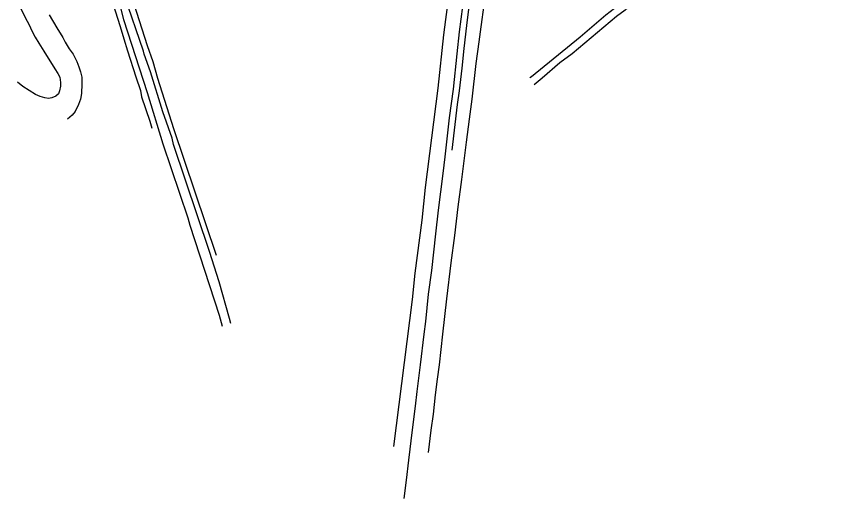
# Model space of a CAD drawing. Extents: x -581999 to -572728, y -1219553 to -1212032.
# Drawn here: x -576722 to -576076, y -1219374 to -1218993 of the extents above; entities that cross this region are included whole.
import ezdxf

# ---------------------------------------------------------------- set-up
doc = ezdxf.new("R2010")
doc.units = 0
doc.layers.add('Vrstva 1', color=7, linetype='Continuous')
doc.layers.add('Vrstva 4', color=7, linetype='Continuous')

msp = doc.modelspace()

# ---------------------------------------------------------------- linework, layer by layer
at = {"layer": 'Vrstva 1'}
for points in [[(-576316.21, -1219041.216), (-576314.763, -1219040.244), (-576276.267, -1219008.922), (-576255.936, -1218991.669), (-576242.329, -1218980.941), (-576234.854, -1218974.099), (-576228.41, -1218969.317), (-576217.308, -1218959.557), (-576181.313, -1218930.728), (-576170.656, -1218921.503), (-576164.727, -1218917.417), (-576157, -1218910.649), (-576134.191, -1218892.674), (-576121.079, -1218881.331), (-576114.378, -1218876.433), (-576072.831, -1218842.811), (-576066.158, -1218837.799), (-576039.541, -1218814.92), (-575984.011, -1218766.964), (-575969.817, -1218754.028), (-575963.917, -1218749.282), (-575947.477, -1218733.863), (-575929.676, -1218718.426)], [(-575927.025, -1218720.346), (-575926.54, -1218721.63), (-575953.405, -1218747.728), (-576069.961, -1218848.38), (-576076.635, -1218853.531), (-576142.602, -1218907.261), (-576163.264, -1218923.492), (-576219.397, -1218969.874), (-576227.27, -1218975.883), (-576240.731, -1218987.83), (-576247.58, -1218992.908), (-576282.717, -1219022.358), (-576292.218, -1219029.517), (-576306.362, -1219041.73), (-576312.758, -1219046.939)], [(-576722.364, -1218739.563), (-576720.934, -1218745.181), (-576668.945, -1218896.257), (-576659.529, -1218927.171), (-576648.708, -1218959.519), (-576645.008, -1218972.326), (-576639.779, -1218987.025), (-576637.662, -1218995.164), (-576618.852, -1219053.05), (-576606.484, -1219093.583), (-576586.618, -1219152.188), (-576585.063, -1219158.031), (-576561.942, -1219229.194), (-576559.457, -1219237.826)], [(-576552.554, -1219235.7), (-576553.732, -1219231.876), (-576561.869, -1219202.839), (-576569.505, -1219178.681), (-576597.898, -1219094.073), (-576599.173, -1219089.031), (-576606.335, -1219068.421), (-576616.237, -1219036.734), (-576621.341, -1219022.725), (-576621.718, -1219020.438), (-576636.664, -1218976.385), (-576652.721, -1218925.109), (-576664.937, -1218888.908), (-576666.728, -1218882.175), (-576681.847, -1218838.418), (-576698.346, -1218785.608), (-576702.667, -1218773.923), (-576714.738, -1218736.998)], [(-576680.515, -1218827.705), (-576674.95, -1218843.853), (-576670.522, -1218859.079), (-576666.239, -1218870.632), (-576663.084, -1218881.829), (-576648.103, -1218925.152), (-576633.593, -1218971.488), (-576631.558, -1218976.152), (-576618.915, -1219015.971), (-576614.351, -1219028.461), (-576610.688, -1219041.635), (-576598.018, -1219081.381), (-576564.238, -1219181.768)], [(-576687.554, -1218855.683), (-576687.025, -1218857.067), (-576685.446, -1218860.979), (-576679.682, -1218878.359), (-576676.963, -1218885.929), (-576674.156, -1218894.945), (-576669.277, -1218908.991), (-576664.365, -1218925.747), (-576660.506, -1218938.25), (-576650.446, -1218968.207), (-576647.289, -1218978.073), (-576640.464, -1219000.025), (-576639.324, -1219003.342), (-576637.307, -1219010.571), (-576634.412, -1219020.013), (-576627.767, -1219040.706), (-576624.259, -1219051.508), (-576623.294, -1219056.441), (-576616.646, -1219075.769), (-576615.285, -1219081.19)], [(-576718.737, -1218986.908), (-576713.922, -1218996.533), (-576711.905, -1218999.935), (-576710.502, -1219003.592), (-576707.52, -1219009.291), (-576704.538, -1219013.884), (-576700.53, -1219020.303), (-576697.197, -1219025.832), (-576694.128, -1219030.765), (-576692.023, -1219034.337), (-576689.479, -1219037.995), (-576688.076, -1219040.802), (-576687.549, -1219045.139), (-576687.462, -1219047.946), (-576688.251, -1219051.604), (-576689.128, -1219054.07), (-576691.058, -1219055.941), (-576694.215, -1219057.302), (-576696.934, -1219057.643), (-576699.829, -1219057.217), (-576703.425, -1219056.197), (-576707.109, -1219054.581), (-576717.195, -1219048.201), (-576721.58, -1219044.799)], [(-576696.517, -1218991.524), (-576690.377, -1219001.816), (-576685.553, -1219009.641), (-576683.799, -1219013.213), (-576680.466, -1219018.487), (-576677.396, -1219022.569), (-576674.596, -1219028.62), (-576672.929, -1219032.618), (-576671.526, -1219036.615), (-576670.649, -1219040.868), (-576670.561, -1219046.057), (-576670.912, -1219053.712), (-576671.614, -1219058.305), (-576673.193, -1219062.557), (-576675.839, -1219068.044), (-576678.119, -1219070.936), (-576681.831, -1219074.218)]]:
    msp.add_lwpolyline(points, dxfattribs=at)
at = {"layer": 'Vrstva 4'}
for points in [[(-576423.672, -1219333.01), (-576408.895, -1219216.636), (-576406.914, -1219196.021), (-576401.296, -1219153.854), (-576398.609, -1219128.029), (-576388.511, -1219049.501), (-576384.094, -1219007.427), (-576375.829, -1218944.694), (-576371.406, -1218904.448), (-576368.193, -1218881.406), (-576357.842, -1218787.048), (-576357.198, -1218784.323), (-576349.586, -1218719.148), (-576349.586, -1218703.49), (-576349.586, -1218684.593)], [(-576415.604, -1219374.215), (-576413.604, -1219359.683), (-576411.823, -1219343.809), (-576408.953, -1219319.92), (-576406.503, -1219301.13), (-576405.167, -1219289.468), (-576402.506, -1219268.392), (-576399.61, -1219244.095), (-576398.497, -1219234.053), (-576396.278, -1219212.536), (-576393.605, -1219193.747), (-576390.489, -1219164.774), (-576388.262, -1219145.985), (-576384.703, -1219117.108), (-576383.033, -1219103.825), (-576379.584, -1219072.921), (-576376.466, -1219050.352), (-576373.687, -1219022.458), (-576371.683, -1219005.072), (-576366.561, -1218964.581)], [(-576396.139, -1219337.687), (-576394.024, -1219320.085), (-576392.361, -1219307.423), (-576390.691, -1219292.089), (-576389.02, -1219279.779), (-576387.684, -1219268.333), (-576385.016, -1219244.231), (-576381.675, -1219216.263), (-576378.247, -1219187.837), (-576375.463, -1219166.024), (-576372.694, -1219143.537), (-576369.91, -1219121.832), (-576366.251, -1219092.23), (-576363.801, -1219074.196), (-576361.685, -1219058.323), (-576358.464, -1219030.117), (-576356.237, -1219012.84), (-576355.012, -1219005.065), (-576351.799, -1218979.342)], [(-576363.383, -1218976.279), (-576366.264, -1219000.045), (-576368.38, -1219018.187), (-576369.827, -1219033.736), (-576371.933, -1219051.696), (-576373.603, -1219062.387), (-576377.822, -1219098.704)]]:
    msp.add_lwpolyline(points, dxfattribs=at)

doc.saveas('drawing.dxf')
